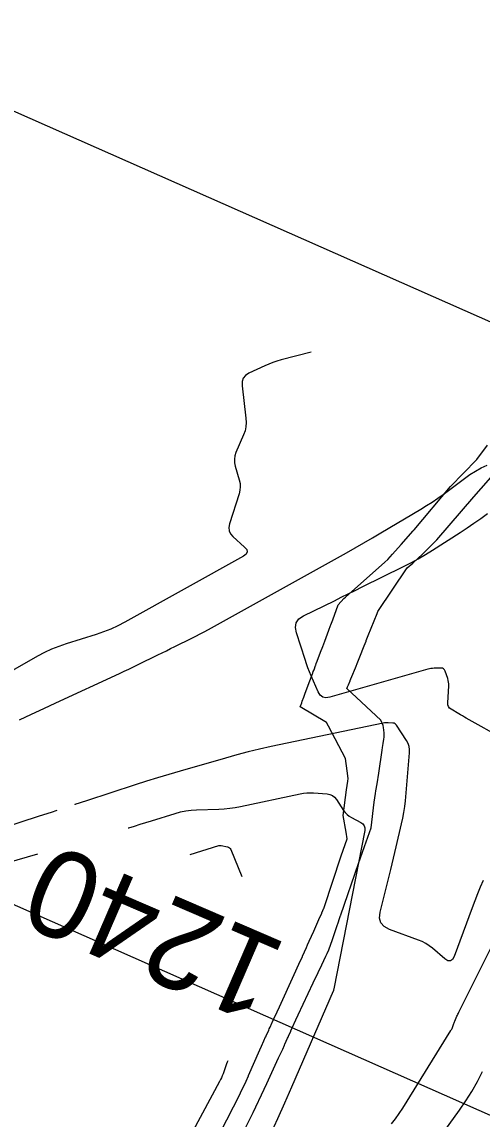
# Model space of a CAD drawing. Extents: x 658976 to 668726, y 639543 to 647196.
# Drawn here: x 662569.7 to 662601.3, y 643712.6 to 643788 of the extents above; entities that cross this region are included whole.
import ezdxf

# ---------------------------------------------------------------- set-up
doc = ezdxf.new("R2010")
doc.units = 0
for name, color, linetype in [('Ex_Contour Labels', 7, 'Continuous'), ('Ex_Major Contours', 7, 'Continuous'), ('Ex_Minor Contours', 7, 'Continuous'), ('R_Ramp 15 Degree_Min Ls', 7, 'Continuous'), ('R_Ramp 20 Degree Des Ls', 7, 'Continuous'), ('R_Ramp 20 Degree Des Ls Annot', 7, 'Continuous'), ('R_Ramp 20 Degree Existing Ramp', 7, 'Continuous'), ('R_Ramp 20 Degree_Min Ls', 7, 'Continuous')]:
    doc.layers.add(name, color=color, linetype=linetype)

msp = doc.modelspace()

# ---------------------------------------------------------------- linework, layer by layer
at = {"layer": 'Ex_Major Contours'}
for points in [[(662581.226, 643730.813), (662583.18, 643731.429), (662583.194, 643731.433), (662583.207, 643731.436), (662583.221, 643731.438), (662583.235, 643731.438), (662583.291, 643731.44), (662583.305, 643731.44), (662583.319, 643731.439), (662583.332, 643731.438), (662583.346, 643731.435), (662583.791, 643731.339), (662583.864, 643731.315), (662583.924, 643731.277), (662583.972, 643731.224), (662584.008, 643731.156), (662584.758, 643729.288)], [(662583.801, 643716.631), (662583.771, 643716.552), (662583.72, 643716.417), (662583.671, 643716.282), (662583.477, 643715.74), (662583.426, 643715.605), (662583.371, 643715.473), (662583.31, 643715.343), (662583.244, 643715.215), (662580.081, 643709.326)], [(662597.803, 643710.621), (662599.7, 643713.237), (662600.141, 643713.875), (662600.553, 643714.53), (662600.935, 643715.203), (662601.288, 643715.893)]]:
    msp.add_lwpolyline(points, dxfattribs=at)
at = {"layer": 'Ex_Minor Contours'}
for points in [[(662589.524, 643765.334), (662587.469, 643764.788), (662587.181, 643764.705), (662586.897, 643764.609), (662586.618, 643764.501), (662586.343, 643764.38), (662585.253, 643763.872), (662585.02, 643763.723), (662584.863, 643763.532), (662584.783, 643763.298), (662584.781, 643763.021), (662585.053, 643760.79), (662585.07, 643760.493), (662585.048, 643760.201), (662584.987, 643759.915), (662584.887, 643759.635), (662584.366, 643758.425), (662584.29, 643758.196), (662584.255, 643757.965), (662584.262, 643757.731), (662584.312, 643757.495), (662584.594, 643756.545), (662584.647, 643756.307), (662584.663, 643756.07), (662584.642, 643755.834), (662584.585, 643755.597), (662583.927, 643753.526), (662583.88, 643753.28), (662583.904, 643753.053), (662583.998, 643752.845), (662584.162, 643752.656), (662584.957, 643751.938), (662585.102, 643751.764), (662585.138, 643751.603), (662585.066, 643751.454), (662584.886, 643751.317), (662576.741, 643746.777), (662576.264, 643746.527), (662575.777, 643746.302), (662575.278, 643746.103), (662574.769, 643745.93), (662572.71, 643745.286), (662572.201, 643745.111), (662571.704, 643744.91), (662571.218, 643744.682), (662570.744, 643744.428), (662556.408, 643736.221)], [(662569.505, 643740.068), (662570.339, 643740.457), (662571.174, 643740.845), (662572.009, 643741.232), (662576.371, 643743.251), (662576.695, 643743.402), (662577.018, 643743.555), (662577.341, 643743.709), (662577.663, 643743.866), (662579.011, 643744.526), (662579.301, 643744.668), (662579.591, 643744.811), (662579.88, 643744.954), (662580.17, 643745.097), (662581.327, 643745.669), (662581.616, 643745.814), (662581.903, 643745.962), (662582.188, 643746.114), (662582.471, 643746.269), (662591.946, 643751.541), (662592.543, 643751.876), (662593.138, 643752.216), (662593.73, 643752.559), (662594.319, 643752.907), (662597.063, 643754.54), (662597.452, 643754.779), (662597.835, 643755.028), (662598.211, 643755.287), (662598.58, 643755.556), (662600.043, 643756.653), (662600.415, 643756.916), (662600.8, 643757.156), (662601.199, 643757.374), (662601.611, 643757.569)], [(662602.793, 643738.714), (662600.171, 643740.184), (662600.041, 643740.258), (662599.912, 643740.332), (662599.783, 643740.406), (662599.655, 643740.482), (662599.143, 643740.785), (662599.032, 643740.87), (662598.955, 643740.973), (662598.913, 643741.094), (662598.904, 643741.234), (662598.973, 643742.4), (662598.974, 643742.527), (662598.963, 643742.653), (662598.94, 643742.777), (662598.904, 643742.9), (662598.725, 643743.417), (662598.679, 643743.509), (662598.613, 643743.575), (662598.529, 643743.613), (662598.425, 643743.623), (662597.974, 643743.608), (662597.861, 643743.601), (662597.75, 643743.587), (662597.64, 643743.567), (662597.531, 643743.539), (662590.806, 643741.611), (662590.541, 643741.573), (662590.318, 643741.625), (662590.138, 643741.765), (662589.999, 643741.994), (662589.531, 643743.088), (662589.417, 643743.363), (662589.309, 643743.64), (662589.207, 643743.92), (662589.112, 643744.201), (662588.51, 643746.043), (662588.443, 643746.418), (662588.503, 643746.738), (662588.691, 643747.005), (662589.006, 643747.217), (662591.117, 643748.251), (662591.595, 643748.485), (662592.073, 643748.72), (662592.55, 643748.955), (662593.027, 643749.191), (662595.873, 643750.598), (662596.378, 643750.857), (662596.876, 643751.13), (662597.365, 643751.416), (662597.847, 643751.717), (662599.758, 643752.946), (662600.233, 643753.258), (662600.702, 643753.578), (662601.165, 643753.906), (662601.623, 643754.243)], [(662601.321, 643729.028), (662601.124, 643728.564), (662600.934, 643728.097), (662600.749, 643727.627), (662600.572, 643727.155), (662599.334, 643723.802), (662599.221, 643723.593), (662599.079, 643723.496), (662598.908, 643723.511), (662598.708, 643723.639), (662597.848, 643724.374), (662597.627, 643724.547), (662597.393, 643724.698), (662597.146, 643724.827), (662596.887, 643724.935), (662594.893, 643725.665), (662594.538, 643725.855), (662594.315, 643726.114), (662594.224, 643726.444), (662594.265, 643726.844), (662594.983, 643729.774), (662595.079, 643730.166), (662595.174, 643730.558), (662595.268, 643730.951), (662595.362, 643731.343), (662595.735, 643732.914), (662595.821, 643733.308), (662595.893, 643733.704), (662595.95, 643734.103), (662595.992, 643734.503), (662596.279, 643737.787), (662596.28, 643738.016), (662596.246, 643738.236), (662596.174, 643738.447), (662596.065, 643738.648), (662595.394, 643739.689), (662595.343, 643739.752), (662595.284, 643739.798), (662595.214, 643739.828), (662595.135, 643739.842), (662594.801, 643739.864), (662594.717, 643739.867), (662594.634, 643739.864), (662594.551, 643739.855), (662594.469, 643739.841), (662586.771, 643738.22), (662585.983, 643738.046), (662585.198, 643737.858), (662584.417, 643737.656), (662583.64, 643737.44), (662580.538, 643736.545), (662579.764, 643736.318), (662578.992, 643736.084), (662578.222, 643735.843), (662577.454, 643735.595), (662574.113, 643734.501), (662573.301, 643734.235), (662573.298, 643734.234)], [(662576.977, 643732.646), (662577.002, 643732.654), (662577.395, 643732.768), (662577.786, 643732.886), (662578.177, 643733.005), (662578.568, 643733.127), (662580.185, 643733.637), (662580.548, 643733.738), (662580.916, 643733.814), (662581.289, 643733.864), (662581.666, 643733.888), (662583.182, 643733.935), (662583.56, 643733.955), (662583.936, 643733.991), (662584.31, 643734.044), (662584.682, 643734.114), (662588.778, 643734.977), (662589.001, 643735.016), (662589.225, 643735.039), (662589.45, 643735.047), (662589.676, 643735.04), (662590.614, 643734.977), (662590.813, 643734.942), (662590.988, 643734.866), (662591.139, 643734.75), (662591.266, 643734.592), (662591.755, 643733.835), (662591.863, 643733.688), (662591.988, 643733.558), (662592.128, 643733.446), (662592.285, 643733.351), (662592.942, 643733.007), (662593.081, 643732.909), (662593.171, 643732.787), (662593.21, 643732.641), (662593.2, 643732.471), (662591.09, 643721.581), (662591.087, 643721.567), (662591.083, 643721.552), (662591.071, 643721.502), (662591.067, 643721.483), (662591.064, 643721.473), (662591.055, 643721.447), (662591.051, 643721.436), (662591.046, 643721.425), (662588.182, 643714.833), (662587.699, 643713.734), (662587.207, 643712.64), (662586.706, 643711.55)], [(662572.063, 643733.83), (662571.676, 643733.704), (662570.863, 643733.438), (662565.393, 643731.648)], [(662560.335, 643727.826), (662570.778, 643730.851)], [(662595.04, 643712.3), (662595.31, 643712.654), (662595.566, 643713.017), (662595.808, 643713.391), (662599.114, 643718.71), (662599.144, 643718.761), (662599.171, 643718.813), (662599.195, 643718.866), (662599.217, 643718.921), (662599.299, 643719.142), (662599.319, 643719.197), (662599.341, 643719.252), (662599.363, 643719.306), (662599.386, 643719.361), (662599.53, 643719.694), (662599.562, 643719.767), (662599.595, 643719.84), (662599.629, 643719.913), (662599.665, 643719.985), (662603.362, 643727.404)]]:
    msp.add_lwpolyline(points, dxfattribs=at)
at = {"layer": 'R_Ramp 15 Degree_Min Ls'}
msp.add_lwpolyline([(662626.979, 643701.746), (662535.537, 643742.223), (662444.096, 643782.7)], dxfattribs=at)
at = {"layer": 'R_Ramp 20 Degree Des Ls'}
msp.add_lwpolyline([(662583.29, 643711.676), (662584.206, 643713.466), (662584.295, 643713.641), (662585.057, 643715.238), (662585.22, 643715.607), (662585.232, 643715.634), (662586.015, 643717.398), (662586.118, 643717.634), (662586.286, 643718.014), (662586.403, 643718.28), (662586.409, 643718.293), (662586.436, 643718.354), (662586.617, 643718.752), (662586.65, 643718.823), (662586.655, 643718.835), (662586.711, 643718.958), (662586.835, 643719.227), (662586.848, 643719.257), (662586.945, 643719.469), (662587.194, 643720.012), (662587.349, 643720.353), (662588.359, 643722.564), (662588.688, 643723.287), (662588.928, 643723.814), (662588.931, 643723.821), (662589.199, 643724.417), (662589.281, 643724.6), (662589.396, 643724.849), (662589.709, 643725.547), (662590.062, 643726.335), (662590.257, 643726.772), (662590.268, 643726.799), (662590.405, 643727.126), (662590.412, 643727.147), (662590.419, 643727.167), (662590.419, 643727.167), (662591.594, 643730.723), (662591.987, 643731.894), (662591.919, 643732.356), (662591.725, 643733.495), (662591.958, 643735.25), (662592.035, 643735.845), (662592.059, 643736.023), (662592.06, 643736.032), (662592.007, 643736.57), (662591.876, 643737.411), (662590.715, 643739.621), (662590.582, 643739.874), (662588.776, 643740.964), (662588.876, 643741.232), (662588.92, 643741.352), (662589.018, 643741.616), (662589.018, 643741.617), (662589.069, 643741.752), (662589.126, 643741.906), (662589.167, 643742.012), (662589.262, 643742.268), (662589.617, 643743.232), (662589.63, 643743.266), (662589.672, 643743.379), (662589.722, 643743.51), (662589.825, 643743.787), (662589.837, 643743.818), (662589.877, 643743.925), (662589.939, 643744.085), (662590.175, 643744.703), (662590.329, 643745.109), (662590.458, 643745.458), (662590.743, 643746.23), (662590.859, 643746.546), (662590.874, 643746.585), (662591.004, 643746.94), (662591.376, 643747.96), (662591.777, 643748.391), (662591.886, 643748.488), (662594.575, 643750.897), (662594.784, 643751.087), (662594.785, 643751.088), (662595.113, 643751.452), (662595.712, 643752.117), (662596.522, 643753.041), (662596.586, 643753.115), (662599.089, 643756.09), (662600.875, 643757.935), (662600.9, 643757.956), (662601.628, 643758.936)], dxfattribs=at)
msp.add_arc((660902.12, 644519.781), 1902.359, 330.415092, 336.123426, dxfattribs=at)
at = {"layer": 'R_Ramp 20 Degree Des Ls Annot'}
msp.add_lwpolyline([(662648.533, 643746.731), (662465.649, 643827.685)], dxfattribs=at)
msp.add_arc((660902.12, 644519.781), 1909.859, 330.415092, 336.123426, dxfattribs=at)
at = {"layer": 'R_Ramp 20 Degree Existing Ramp'}
msp.add_lwpolyline([(662626.975, 643701.737), (662535.534, 643742.214), (662444.092, 643782.691)], dxfattribs=at)
at = {"layer": 'R_Ramp 20 Degree_Min Ls'}
msp.add_lwpolyline([(662584.566, 643711.111), (662585.458, 643712.912), (662585.549, 643713.086), (662586.31, 643714.683), (662586.49, 643715.077), (662587.292, 643716.833), (662587.399, 643717.067), (662587.571, 643717.445), (662587.691, 643717.71), (662587.697, 643717.723), (662587.725, 643717.784), (662587.905, 643718.181), (662587.938, 643718.253), (662587.943, 643718.265), (662587.999, 643718.388), (662588.122, 643718.657), (662588.135, 643718.687), (662588.232, 643718.899), (662588.479, 643719.443), (662588.634, 643719.784), (662589.671, 643721.983), (662590.009, 643722.702), (662590.256, 643723.226), (662590.536, 643723.826), (662590.62, 643724.008), (662590.736, 643724.256), (662590.987, 643724.982), (662591.27, 643725.8), (662591.427, 643726.254), (662591.436, 643726.283), (662591.551, 643726.619), (662591.558, 643726.639), (662591.565, 643726.66), (662591.565, 643726.66), (662592.784, 643730.196), (662593.192, 643731.361), (662593.642, 643732.647), (662593.858, 643734.409), (662593.946, 643734.999), (662593.973, 643735.176), (662593.974, 643735.185), (662594.049, 643735.666), (662594.161, 643736.399), (662594.405, 643737.988), (662594.433, 643738.17), (662594.474, 643738.442), (662594.519, 643738.734), (662594.539, 643738.864), (662594.529, 643739.176), (662594.529, 643739.177), (662594.509, 643739.344), (662594.484, 643739.534), (662594.468, 643739.665), (662594.303, 643740.037), (662591.986, 643742.223), (662592.031, 643742.335), (662592.084, 643742.464), (662592.194, 643742.738), (662592.206, 643742.77), (662592.249, 643742.875), (662592.313, 643743.034), (662592.56, 643743.647), (662592.723, 643744.049), (662592.861, 643744.394), (662593.168, 643745.157), (662593.293, 643745.468), (662593.308, 643745.507), (662593.449, 643745.858), (662593.85, 643746.865), (662594.06, 643747.38), (662594.11, 643747.504), (662596.118, 643750.497), (662596.118, 643750.498), (662596.505, 643750.835), (662597.185, 643751.465), (662598.079, 643752.352), (662598.15, 643752.423), (662600.686, 643755.383), (662602.351, 643757.282)], dxfattribs=at)

# ---------------------------------------------------------------- texts
at = {"layer": 'Ex_Contour Labels'}
msp.add_text('1240', height=6, rotation=156.65577, dxfattribs=at).set_placement((662588.048, 643724.601))

doc.saveas('drawing.dxf')
